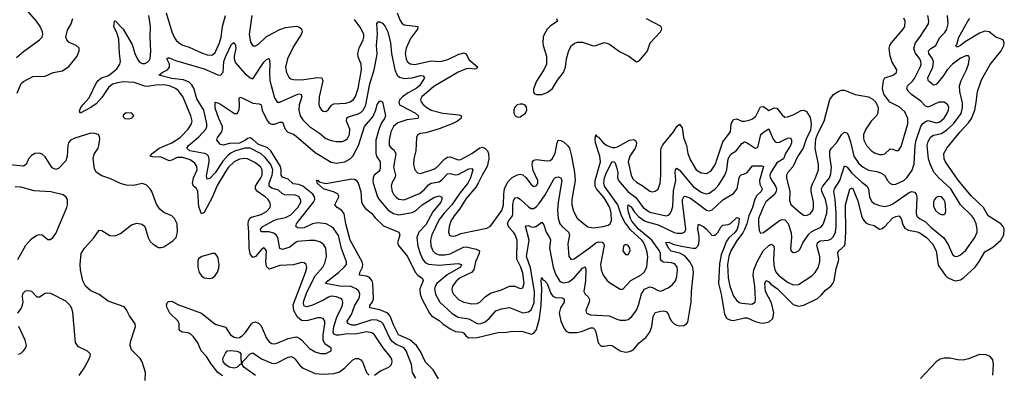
# Model space of a CAD drawing. Header units: inches. Extents: x 1843162 to 1959474, y 907081 to 1016326.
# Tile 479 of 656: x 1904843 to 1912135, y 992178 to 994800. Entities that reach past the tile are written whole.
import ezdxf

# ---------------------------------------------------------------- set-up
doc = ezdxf.new("R2010")
doc.units = ezdxf.units.IN
doc.header["$MEASUREMENT"] = 0
doc.layers.add('B9909', color=7, linetype='Continuous')
doc.layers.add('B9919', color=7, linetype='Continuous')

msp = doc.modelspace()

# ---------------------------------------------------------------- linework, layer by layer
at = {"layer": 'B9909', "color": 5}
for points, elevation in [([(1904818.6, 994521.4), (1904870, 994566), (1904989.6, 994650), (1905007.8, 994670), (1905013.7, 994690), (1905012.3, 994710), (1904995.4, 994750), (1904966.6, 994790), (1904902.2, 994862.2)], 540), ([(1905926.6, 994850), (1905969.7, 994709.7), (1905990, 994665.2), (1906004.6, 994644.6), (1906025.3, 994625.3), (1906050, 994611.8), (1906097.1, 994597.1), (1906190, 994554), (1906230, 994540.1), (1906261.2, 994538.8), (1906270, 994540.2), (1906290, 994556.9), (1906323.2, 994630), (1906334.9, 994670), (1906345.5, 994750), (1906366.4, 994830)], 480), ([(1907639.3, 994850), (1907657.9, 994797.9), (1907673.8, 994773.8), (1907690, 994761.5), (1907790.3, 994750), (1907787.7, 994730), (1907737.9, 994662.1), (1907703.7, 994590), (1907697.3, 994550), (1907704.4, 994510), (1907713.4, 994490), (1907733.8, 994473.8), (1907770, 994468), (1907890, 994496.2), (1907950, 994490.1), (1907970, 994492.4), (1908014.3, 994505.7), (1908090, 994541.7), (1908130, 994554.9), (1908148.7, 994548.7), (1908170, 994504.9), (1908235.8, 994450), (1908222.9, 994437.1), (1908210, 994433.7), (1908170, 994438.4), (1908150, 994436.1), (1908090, 994412.5), (1907910, 994306.3), (1907821.3, 994230), (1907810.2, 994210), (1907816, 994190), (1907833.9, 994170), (1907856.8, 994150), (1907890, 994131.2), (1907976.3, 994110), (1908095.8, 994095.7), (1908114, 994090), (1908110.2, 994070), (1908086, 994050), (1908045.5, 994030), (1907950, 993993.4), (1907850, 993963.4), (1907810, 993959.2), (1907790.2, 993949.8), (1907781.7, 993930), (1907775.3, 993830), (1907762, 993770), (1907758.9, 993730), (1907769.2, 993690), (1907787.7, 993667.7), (1907810, 993662.8), (1907910, 993694), (1907931.6, 993708.4), (1907989.9, 993770.1), (1908010, 993783), (1908030, 993786.8), (1908090, 993763.5), (1908110, 993765.8), (1908190, 993810.1), (1908250, 993851.5), (1908270, 993856.2), (1908290, 993848.7), (1908305.9, 993830), (1908314.8, 993810), (1908316.9, 993770), (1908305.3, 993714.7), (1908267.2, 993650), (1908238.7, 993590), (1908219.6, 993560.4), (1908150, 993477.2), (1908100.2, 993399.8), (1908059.3, 993350), (1908035.8, 993310), (1908022, 993270), (1908018.8, 993230), (1908026.3, 993206.3), (1908039.6, 993199.6), (1908070, 993202.2), (1908110, 993218.3), (1908301.2, 993258.8), (1908330, 993273.4), (1908412.9, 993390), (1908425.4, 993430), (1908427.8, 993510), (1908433.7, 993550), (1908458.1, 993601.9), (1908490, 993633.5), (1908530, 993652.5), (1908550, 993656.5), (1908570, 993652.6), (1908591.9, 993631.9), (1908630, 993580.3), (1908650, 993567.6), (1908670, 993574), (1908678.8, 993590), (1908680.3, 993610), (1908645, 993685), (1908636.8, 993730), (1908641, 993750), (1908650, 993761.8), (1908670, 993766.6), (1908750, 993755.4), (1908770, 993758.8), (1908786.8, 993770), (1908808.2, 993810), (1908822.9, 993890), (1908831.4, 993908.6), (1908850, 993907.7), (1908870, 993897.2), (1908899.7, 993870), (1908913.2, 993850), (1908929.6, 993789.6), (1908951.2, 993670), (1908956.2, 993610), (1908931.9, 993470), (1908931.4, 993430), (1908943, 993383), (1908972.4, 993332.4), (1909030, 993282.4), (1909050, 993267.6), (1909090, 993261.8), (1909164, 993270), (1909200.3, 993279.7), (1909216.3, 993290), (1909225.3, 993314.7), (1909222.2, 993370), (1909212, 993410), (1909170, 993482.6), (1909115.6, 993550), (1909104.9, 993570), (1909105.2, 993610), (1909144.2, 993750), (1909139, 993790), (1909106.7, 993890), (1909104, 993916), (1909110, 993948), (1909117.4, 993937.4), (1909130, 993931.3), (1909167.4, 993887.4), (1909194.6, 993870), (1909230, 993856.1), (1909250, 993855.2), (1909270, 993861), (1909357.6, 993910), (1909390, 993914.4), (1909405.3, 993905.3), (1909411, 993890), (1909407.4, 993870), (1909399.5, 993850), (1909361.5, 993790), (1909348.7, 993750), (1909370.1, 993650), (1909383.4, 993623.4), (1909410, 993599), (1909453.7, 993573.7), (1909510, 993531.5), (1909530, 993526.7), (1909550, 993531.8), (1909570, 993547), (1909586.3, 993590), (1909591.6, 993650), (1909590.5, 993829.5), (1909594.3, 993850), (1909606.4, 993873.6), (1909685.6, 993970), (1909709.4, 994010.6), (1909730, 994027), (1909750, 993999.3), (1909759.8, 993930), (1909782, 993870), (1909790.1, 993810.1), (1909810, 993762), (1909853.4, 993690), (1909890, 993667), (1909930, 993662), (1909960.5, 993679.5), (1909990, 993725.2), (1910000, 993747.3)], 480), ([(1904822.9, 994257.1), (1904853, 994327), (1904870, 994343.2), (1904939.8, 994380.2), (1905030, 994383.5), (1905089.9, 994410.1), (1905158.6, 994421.4), (1905210, 994457), (1905267.1, 994530), (1905282.4, 994570), (1905282.9, 994590), (1905260.9, 994610), (1905210, 994631.5), (1905191.5, 994650), (1905185, 994670), (1905197.6, 994722.4), (1905223.5, 994770), (1905236.3, 994810)], 520), ([(1906345.6, 992165.6), (1906310.3, 992190.3), (1906257, 992257), (1906226.7, 992310), (1906187.3, 992350), (1906161.1, 992410), (1906130, 992455.5), (1906110, 992475.2), (1906090, 992484.9), (1906046, 992490), (1906030, 992498), (1906023.7, 992510), (1906022.6, 992550), (1906017, 992570), (1905955, 992630), (1905933.8, 992670), (1905929.9, 992690), (1905934.2, 992705.8), (1905943.7, 992716.3), (1905970, 992718), (1906013.3, 992693.4), (1906189.2, 992630), (1906289.3, 992549.3), (1906366.9, 992526.9), (1906404.3, 992470), (1906430, 992453.1), (1906451.7, 992448.3), (1906470, 992451), (1906490, 992461.4), (1906514.3, 992485.7), (1906558.4, 992550), (1906570, 992561.1), (1906590, 992565), (1906610, 992556.3), (1906630, 992537.3), (1906670, 992444.9), (1906690, 992417.4), (1906710, 992405.8), (1906730, 992403.2), (1906750, 992406.7), (1906830, 992443.2), (1906890, 992455.4), (1906910, 992448), (1906930, 992432.6), (1906990, 992369.1), (1907030, 992342.6), (1907070, 992332.4), (1907109.7, 992330.3), (1907149.4, 992350), (1907149.4, 992370), (1907103.5, 992403.5), (1907091.2, 992431.2), (1907090.3, 992470), (1907103.2, 992550), (1907102.3, 992570), (1907091, 992590), (1907070, 992595.4), (1907050, 992594.1), (1906965.8, 992574.2), (1906930, 992575.2), (1906899.5, 992599.5), (1906873, 992650), (1906868.7, 992691.3), (1906958.6, 992930), (1906968, 992968), (1906964.4, 992990), (1906950, 993002), (1906930, 993003.7), (1906870, 992987.7), (1906770, 992983.4), (1906690, 992954.8), (1906670, 992975.1), (1906666.2, 993010), (1906670.5, 993090), (1906656.2, 993110), (1906650, 993113.3), (1906630, 993098), (1906590, 993047.9), (1906570, 993041.5), (1906550, 993069.7), (1906541.7, 993110), (1906539.5, 993230), (1906533.8, 993290), (1906536.7, 993310), (1906548.2, 993331.8), (1906560.5, 993339.5), (1906630, 993358.8), (1906670, 993382.6), (1906696.5, 993410), (1906700.7, 993430), (1906694.6, 993450), (1906681.7, 993470), (1906660.6, 993490), (1906603.4, 993530), (1906588.6, 993550), (1906589.1, 993570), (1906629.4, 993630), (1906637.6, 993650), (1906637.4, 993690), (1906628.4, 993708.4), (1906590, 993742.5), (1906530, 993769.9), (1906510, 993772.7), (1906470, 993768), (1906430, 993749.4), (1906390.1, 993710), (1906370, 993679.5), (1906305.5, 993574.5), (1906270.1, 993490), (1906210, 993375.1), (1906190, 993364), (1906170, 993416.2), (1906162.4, 993530), (1906152.4, 993552.4), (1906129.2, 993570), (1906121.3, 993590), (1906128.8, 993630), (1906155.8, 993690), (1906153.7, 993713.7), (1906139.2, 993739.2), (1906104.1, 993764.1), (1906050, 993781), (1906010, 993780.8), (1905970, 993760.4), (1905950, 993756), (1905890, 993784.2), (1905825.1, 993785.1), (1905809.7, 993790), (1905823.2, 993810), (1905876.3, 993850), (1905970, 993890.5), (1906031.3, 993928.7), (1906091.1, 993990), (1906115, 994030), (1906119, 994050), (1906110.5, 994090), (1906050, 994232.3), (1906016.6, 994276.6), (1905997.6, 994290), (1905950.9, 994310), (1905910, 994318.7), (1905850, 994316.6), (1905790, 994304.9), (1905770, 994307.4), (1905690, 994335.1), (1905610, 994339.3), (1905566.5, 994333.5), (1905530, 994322.2), (1905500.9, 994299.1), (1905450, 994223.8), (1905410, 994178.5), (1905370.3, 994150), (1905289.3, 994110), (1905286.6, 994126.6), (1905296.3, 994150), (1905309, 994170), (1905357.4, 994222.6), (1905410, 994331.3), (1905423.7, 994350), (1905448.5, 994370), (1905494.1, 994385.9), (1905519, 994401), (1905562.4, 994437.6), (1905585.4, 994470), (1905589.4, 994490), (1905581.7, 994550), (1905576.9, 994656.9), (1905562.4, 994702.4), (1905539.2, 994750), (1905544, 994790), (1905550, 994792.7), (1905610, 994728.8), (1905676.5, 994616.5), (1905696.2, 994550), (1905712, 994512), (1905727.7, 994487.7), (1905750, 994475.4), (1905770, 994475.8), (1905790, 994485.2), (1905802, 994498), (1905810, 994514), (1905813.7, 994566.3), (1905808.5, 994670), (1905811, 994750), (1905799.3, 994830)], 480), ([(1907470, 992170.2), (1907515.7, 992204.3), (1907577.6, 992230), (1907597.3, 992250), (1907601.5, 992270), (1907597.6, 992290), (1907587, 992310), (1907533.8, 992373.8), (1907470.5, 992470), (1907450, 992484.7), (1907410, 992490.8), (1907330, 992473.9), (1907270, 992476.6), (1907207.7, 992467.7), (1907187.6, 992467.6), (1907170, 992474.6), (1907163.5, 992490), (1907169.9, 992530), (1907192.8, 992607.2), (1907216.6, 992650), (1907232.1, 992690), (1907235, 992710), (1907231.6, 992730), (1907219.3, 992739.3), (1907189.5, 992750), (1907150, 992754.9), (1907130, 992749.3), (1907093.5, 992726.5), (1907010, 992687.9), (1906970, 992677.3), (1906950, 992680.8), (1906946.2, 992686.2), (1906944.5, 992710), (1906948.9, 992728.9), (1906971.8, 992790), (1907030, 992904.8), (1907087.6, 992970), (1907101.2, 992998.8), (1907114.2, 993050), (1907110.5, 993110), (1907095.5, 993135.5), (1907070, 993155), (1907030, 993167.3), (1906988.2, 993168.2), (1906901.1, 993158.9), (1906890, 993155), (1906842.9, 993117.1), (1906790, 993099.5), (1906769.1, 993109.1), (1906753.7, 993190), (1906741.5, 993210), (1906722, 993222), (1906690, 993230.4), (1906631.1, 993231.1), (1906626.4, 993250), (1906644.2, 993270), (1906724.2, 993315.8), (1906750, 993325.6), (1906810, 993336), (1906850, 993356.1), (1906901.6, 993410), (1906923.8, 993450), (1906925.5, 993465.5), (1906910, 993492.9), (1906881.6, 993501.6), (1906805.7, 993505.7), (1906790, 993512.5), (1906759.8, 993539.8), (1906710, 993554.5), (1906689.6, 993569.6), (1906691.2, 993590), (1906713.3, 993650), (1906717.4, 993690), (1906702.8, 993730), (1906661.2, 993781.2), (1906630, 993807), (1906550, 993850.6), (1906510.3, 993850.3), (1906433.1, 993826.9), (1906405.8, 993814.2), (1906383.2, 993796.8), (1906347.3, 993752.7), (1906290, 993666.8), (1906250, 993625.3), (1906230, 993621.3), (1906226.1, 993646.1), (1906245.7, 993750), (1906245.8, 993770), (1906239.9, 993790), (1906224.9, 993804.9), (1906210.9, 993810.9), (1906103.8, 993830), (1906079.8, 993850), (1906092.2, 993870), (1906170, 993934.8), (1906220.5, 993990), (1906227.5, 994010), (1906227.7, 994030), (1906205.3, 994130), (1906154.6, 994214.6), (1906132.6, 994292.6), (1906117.2, 994317.2), (1906097.3, 994337.3), (1906055.3, 994355.3), (1905970, 994365.4), (1905872, 994390), (1905896.9, 994410), (1905936.4, 994430), (1905952.7, 994450), (1905950.8, 994470.8), (1905932.3, 994510), (1905941.7, 994518.3), (1905950, 994518.3), (1905997.5, 994497.5), (1906210, 994436.5), (1906310, 994392.4), (1906330, 994389.5), (1906348.8, 994411.2), (1906353.5, 994490), (1906368.5, 994531.5), (1906410, 994618.3), (1906430, 994630.4), (1906441.6, 994610), (1906442.3, 994590), (1906431.3, 994530), (1906431.8, 994510), (1906441.7, 994481.7), (1906510, 994401.7), (1906550, 994368.9), (1906570, 994362), (1906650, 994485.2), (1906670, 994506.7), (1906690, 994514), (1906696.2, 994476.2), (1906691.7, 994410), (1906695.5, 994350), (1906730, 994221.3), (1906750, 994190.2), (1906770, 994189.4), (1906890, 994244.8), (1906910, 994250.7), (1906926.5, 994246.5), (1906931.8, 994230), (1906912.3, 994170), (1906910.1, 994130.1), (1906920.5, 994090), (1906940.6, 994060.7), (1906989.7, 994009.7), (1907061.7, 993961.7), (1907110, 993922.3), (1907150, 993907), (1907190, 993900.2), (1907230, 993900.2), (1907250, 993906.4), (1907270, 993922), (1907284.5, 993950), (1907288.3, 993990), (1907262.9, 994050), (1907266.4, 994073.6), (1907278.5, 994081.5), (1907350, 994103.1), (1907370, 994113.4), (1907390, 994134.5), (1907405.8, 994170), (1907435.5, 994324.5), (1907468, 994430), (1907488.7, 994530), (1907490.9, 994550), (1907484.2, 994610), (1907492.9, 994692.9), (1907487.3, 994772.7), (1907496.6, 994783.4), (1907510, 994785.3), (1907530, 994773.4), (1907550, 994748.9), (1907568.1, 994710), (1907588.6, 994628.6), (1907596.3, 994550), (1907621.8, 994430), (1907637.8, 994390), (1907654.7, 994374.7), (1907690, 994365.7), (1907750, 994370.6), (1907810, 994387.8), (1907830, 994384.2), (1907841.5, 994370), (1907803.3, 994310), (1907779.4, 994290), (1907720.8, 994259.2), (1907677, 994230), (1907657.7, 994210), (1907649.4, 994190), (1907656.5, 994170), (1907664.7, 994164.7), (1907774.2, 994110), (1907796.3, 994090), (1907790.4, 994070), (1907710, 994058.9), (1907643.9, 994036.1), (1907610.1, 994010), (1907590.1, 993970), (1907578.4, 993910), (1907579.7, 993870), (1907593, 993853), (1907616, 993836), (1907628.3, 993808.2), (1907612, 993710), (1907626, 993650), (1907624.1, 993635.9), (1907597.6, 993590), (1907593.6, 993570), (1907600.8, 993530), (1907610.6, 993510.6), (1907630, 993487.3), (1907650, 993472.1), (1907690, 993467.3), (1907804.3, 993515.7), (1907837.7, 993542.3), (1907870, 993578), (1907889.9, 993590.1), (1907950, 993600.7), (1907970, 993615), (1908010, 993659), (1908030, 993663.7), (1908070, 993653.6), (1908090, 993655.8), (1908170, 993696.1), (1908190, 993700.8), (1908199.2, 993690), (1908181, 993630), (1908161, 993590), (1908102, 993518), (1908042, 993430), (1907986.5, 993370), (1907950, 993321.7), (1907894.6, 993210), (1907884.5, 993170), (1907887.7, 993127.7), (1907901.5, 993090), (1907922.4, 993070), (1907950, 993061.3), (1907990, 993060.5), (1908030, 993068.5), (1908130, 993117.9), (1908150, 993119.8), (1908224.1, 993104.1), (1908247.4, 993090), (1908244.2, 993070), (1908219.4, 993010), (1908206.9, 992950), (1908188.4, 992930), (1908105.1, 992890), (1908074.4, 992865.6), (1908047.4, 992830), (1908042.3, 992810), (1908045.1, 992790), (1908055.8, 992770), (1908092, 992732), (1908131.6, 992711.6), (1908190, 992698.6), (1908230, 992701.3), (1908250, 992710.2), (1908290, 992750.2), (1908330, 992778.2), (1908410, 992803), (1908470, 992829.5), (1908508.4, 992828.4), (1908550, 992812.6), (1908570, 992817), (1908578.9, 992850), (1908570, 992925.6), (1908554, 992970), (1908524.4, 993030), (1908525.8, 993170), (1908513, 993210), (1908499.5, 993230), (1908464.7, 993264.7), (1908455.9, 993290), (1908462.6, 993310), (1908491.4, 993348.6), (1908495.7, 993364.3), (1908494.5, 993430), (1908499, 993461), (1908510, 993483.9), (1908530, 993485), (1908550, 993471.8), (1908610, 993415.1), (1908630, 993402.6), (1908650, 993403.5), (1908670, 993417.6), (1908690, 993440.7), (1908734.6, 993505.4), (1908798.5, 993621.5), (1908810, 993632.6), (1908830, 993639), (1908850, 993630.3), (1908856.8, 993610), (1908830.1, 993450), (1908826.5, 993390), (1908831.2, 993331.2), (1908842, 993290), (1908858.9, 993270), (1908907.8, 993230), (1908915, 993210), (1908902.3, 993142.3), (1908910, 993047.7), (1908927.6, 993027.6), (1908950, 993031.3), (1909070, 993116.8), (1909110, 993150.6), (1909130, 993157.9), (1909155.3, 993155.3), (1909166.4, 993146.4), (1909170.7, 993130), (1909144.6, 992990), (1909149.5, 992949.5), (1909164.7, 992910), (1909190, 992872.7), (1909210, 992856.9), (1909290, 992807), (1909310, 992808.4), (1909367.5, 992872.5), (1909445.7, 992914.3), (1909470, 992936.5), (1909487.7, 992972.3), (1909493.6, 993050), (1909487, 993090), (1909464.7, 993150), (1909450.7, 993170), (1909365.4, 993245.4), (1909323.6, 993303.6), (1909298.4, 993350), (1909272.4, 993430), (1909174.6, 993570), (1909168.6, 993590), (1909174.1, 993630), (1909190, 993674.5), (1909230, 993750.2), (1909250, 993745.7), (1909263.3, 993710), (1909271.3, 993670), (1909271.1, 993630), (1909277.9, 993610), (1909347.5, 993530), (1909405.6, 993485.6), (1909460.1, 993410), (1909510, 993377.1), (1909631.2, 993348.8), (1909646.1, 993353.9), (1909656.3, 993363.7), (1909670, 993386.4), (1909680.7, 993419.3), (1909685.2, 993534.8), (1909701, 993610), (1909696.1, 993670), (1909700.5, 993690), (1909710, 993701.3), (1909730, 993687.4), (1909830, 993566.1), (1909890, 993525), (1909910, 993516.3), (1909930, 993513), (1909950, 993516.8), (1909990, 993545.7), (1910000, 993556.8)], 460), ([(1906560.8, 994830), (1906541.9, 994690), (1906552.8, 994632.8), (1906570, 994606), (1906590, 994607.2), (1906610, 994620.2), (1906670, 994675.4), (1906770, 994728), (1906810, 994742), (1906890, 994753.2), (1906910, 994748), (1906930, 994732.7), (1906934.5, 994710), (1906928.2, 994690), (1906870, 994603), (1906825.6, 994510), (1906811.9, 994450), (1906819, 994410), (1906834.9, 994374.9), (1906850, 994362.8), (1906870, 994356.8), (1906930, 994355), (1907050, 994373.4), (1907079.5, 994370), (1907086.7, 994346.7), (1907060.5, 994230), (1907058.8, 994170), (1907064.9, 994150), (1907075.5, 994135.5), (1907090, 994123.6), (1907110, 994120.3), (1907130, 994135.3), (1907152.6, 994167.4), (1907170, 994178.8), (1907257, 994183), (1907290, 994192.9), (1907314.6, 994210), (1907330, 994231.7), (1907348.9, 994290), (1907373.4, 994430), (1907370.4, 994470), (1907350, 994525.6), (1907347.7, 994550), (1907357.4, 994590), (1907387.1, 994650), (1907392.4, 994670), (1907391.6, 994690), (1907370, 994736.8), (1907322.4, 994802.4)], 480), ([(1908818.8, 994810), (1908826, 994790), (1908770, 994752.7), (1908748.9, 994731.1), (1908727, 994690), (1908720.3, 994670), (1908716.5, 994630), (1908718.7, 994610), (1908743.6, 994530), (1908743.6, 994470), (1908725.5, 994430), (1908670, 994344.5), (1908648.9, 994288.9), (1908647.3, 994267.3), (1908653.2, 994253.2), (1908670, 994246), (1908710, 994247.6), (1908750, 994262.8), (1908788, 994290), (1908826.5, 994353.5), (1908869.9, 994410.1), (1908885.5, 994450), (1908893.2, 994510), (1908908.5, 994571.5), (1908929.7, 994610), (1908950, 994625.2), (1908970, 994633.8), (1909010, 994634.9), (1909090, 994607.7), (1909110, 994610.3), (1909170, 994631.4), (1909190, 994627.2), (1909210, 994618.2), (1909284.6, 994564.6), (1909353, 994530), (1909410, 994487.3), (1909430, 994496.3), (1909477.4, 994550), (1909491.1, 994570), (1909510.9, 994629.1), (1909589.4, 994710), (1909598.4, 994730), (1909592.3, 994750), (1909485.8, 994805.8)], 520), ([(1907776.1, 992150), (1907750.5, 992190.5), (1907743.4, 992250), (1907703.6, 992350), (1907690.5, 992370), (1907678.7, 992378.7), (1907630, 992397.5), (1907600.3, 992420.3), (1907580.3, 992450), (1907535, 992550), (1907522.9, 992562.9), (1907490, 992577.8), (1907450, 992580.1), (1907330, 992540.1), (1907301.6, 992541.6), (1907273.7, 992553.7), (1907267.1, 992570), (1907299.1, 992620.9), (1907325.1, 992690), (1907351.9, 992730), (1907359.9, 992750), (1907362.5, 992770), (1907353.4, 992793.4), (1907335.5, 992810), (1907291.2, 992830), (1907226.5, 992826.5), (1907108.5, 992850), (1907123.5, 992870), (1907204.5, 992930), (1907246.2, 992970), (1907261.8, 992990), (1907264.1, 993010), (1907227, 993107), (1907202.9, 993202.9), (1907170, 993252.7), (1907150, 993271.7), (1907111.4, 993291.4), (1907050, 993298.7), (1907010, 993289.9), (1906950, 993261.8), (1906930, 993257.2), (1906901.9, 993261.9), (1906888.2, 993270), (1906893.8, 993290), (1906907.9, 993310), (1907019.4, 993450), (1907027.8, 993470), (1907025.9, 993490), (1907012.7, 993510), (1906939.6, 993570), (1906910, 993580.3), (1906866.7, 993586.7), (1906830, 993620.6), (1906790, 993635.4), (1906779.9, 993650), (1906780.1, 993690), (1906774, 993714), (1906702.8, 993830), (1906674.2, 993854.2), (1906610, 993878.2), (1906570, 993914.5), (1906550, 993926.7), (1906530, 993922.3), (1906515.3, 993910), (1906470, 993887), (1906396, 993884), (1906350, 993872.8), (1906330, 993877.2), (1906303.1, 993910), (1906308.7, 993930), (1906339.2, 993970), (1906344.7, 993990), (1906343.8, 994010), (1906316.3, 994070), (1906290, 994146.6), (1906289.8, 994190.2), (1906310, 994186), (1906330, 994175.1), (1906434.5, 994105.5), (1906452.9, 994107.1), (1906467.3, 994132.7), (1906470.9, 994170.9), (1906467.3, 994212.7), (1906474, 994226), (1906490, 994223.1), (1906570, 994182), (1906616.8, 994176.8), (1906630, 994170.4), (1906638, 994130), (1906674.7, 994054.7), (1906690, 994033.9), (1906710, 994027), (1906730, 994027.3), (1906770, 994043.2), (1906790, 994042), (1906809.1, 993990), (1906827.6, 993967.6), (1906870, 993952.5), (1906890, 993939.7), (1907030, 993816.8), (1907150, 993747.3), (1907190, 993738.9), (1907250, 993750.1), (1907290, 993771.5), (1907310, 993791), (1907352.4, 993870), (1907396.3, 994010), (1907457.4, 994082.6), (1907480.4, 994130), (1907490, 994173), (1907496.3, 994183.7), (1907510, 994199.5), (1907530, 994191.7), (1907551, 994090), (1907545.3, 994070), (1907523.1, 994036.9), (1907504.4, 993995.6), (1907479.9, 993910), (1907479.3, 993810), (1907487, 993787), (1907513.4, 993750), (1907512.1, 993707.9), (1907509.6, 993690.4), (1907501.8, 993678.2), (1907468.8, 993650), (1907459.8, 993630), (1907457.8, 993610), (1907460.1, 993590), (1907493.3, 993490), (1907504.4, 993470), (1907571.6, 993391.6), (1907610, 993366.3), (1907650, 993357.6), (1907750, 993373.2), (1907774.3, 993385.7), (1907824.3, 993430), (1907910, 993485.5), (1907950, 993496.4), (1907968.3, 993488.3), (1907970.1, 993470), (1907961.2, 993450), (1907901.9, 993378.1), (1907850, 993283.4), (1907797.7, 993230), (1907783.8, 993190), (1907790, 993124.9), (1907807.3, 993070), (1907827.6, 993027.6), (1907845.5, 993005.5), (1907870, 992991.1), (1907945.9, 992985.9), (1908090, 992996.8), (1908115.5, 992990), (1908106, 992970), (1908007.5, 992912.5), (1907931.3, 992850), (1907919.5, 992830), (1907915.1, 992810), (1907921, 992770), (1907953, 992710), (1908046.5, 992626.5), (1908090, 992601), (1908170, 992586.7), (1908230, 992552.4), (1908250, 992550.8), (1908290, 992566.3), (1908319.4, 992590), (1908370, 992647.5), (1908410, 992662.7), (1908470, 992670.9), (1908570, 992633.1), (1908610, 992638.9), (1908630, 992655), (1908652.8, 992707.2), (1908654.6, 992790), (1908624.9, 992964.9), (1908595.9, 993050), (1908616.3, 993170), (1908588, 993272), (1908590, 993276.3), (1908610, 993277.2), (1908629.4, 993269.4), (1908653.1, 993266.9), (1908670, 993272.7), (1908710, 993302), (1908724, 993284), (1908742.6, 993230), (1908767, 993190), (1908772.5, 993172.5), (1908767.4, 993110), (1908793.4, 992970), (1908810, 992918.6), (1908840.2, 992870), (1908850, 992860.9), (1908870, 992854.6), (1908910, 992862.3), (1908950, 992891.4), (1909010, 992962.9), (1909031.4, 992971.4), (1909036.2, 992950), (1909033.3, 992870), (1909021.7, 992790), (1909030.1, 992770.1), (1909051.5, 992750), (1909063.2, 992730), (1909060.2, 992710), (1909036.1, 992650), (1909041.3, 992630), (1909070, 992618), (1909209.4, 992609.4), (1909264.3, 992584.3), (1909290, 992578.2), (1909330, 992577.2), (1909350, 992583.6), (1909375.9, 992604.1), (1909410, 992651.8), (1909424.9, 992690), (1909447.1, 992772.9), (1909470, 992807.3), (1909510, 992823.5), (1909530, 992820.2), (1909570, 992796.9), (1909590, 992792.7), (1909650, 992819.7), (1909678.4, 992841.6), (1909699.3, 992870), (1909710, 992901), (1909715.1, 992950), (1909712.8, 992970), (1909693.4, 992993.4), (1909670, 993001.9), (1909610, 993007.7), (1909596.2, 993016.2), (1909587.8, 993030), (1909587.2, 993070), (1909581, 993090), (1909523.2, 993170), (1909425.8, 993250), (1909376.1, 993310), (1909365.7, 993330), (1909350, 993386), (1909345.8, 993414.2), (1909348.6, 993431.4), (1909370, 993416.5), (1909396.7, 993376.7), (1909425.7, 993345.7), (1909470, 993313.5), (1909490, 993304.2), (1909570, 993283.6), (1909690, 993226.7), (1909710, 993221.3), (1909750, 993221.4), (1909769.1, 993230.9), (1909776.5, 993250), (1909751, 993450), (1909751.4, 993470), (1909761.4, 993490), (1909770, 993495), (1909810, 993480.9), (1909930, 993392.1), (1909950, 993386.4), (1909970, 993393), (1910000, 993421.4)], 440), ([(1905771.1, 992131.1), (1905774.5, 992190), (1905749.8, 992270), (1905734.2, 992294.2), (1905670, 992359.7), (1905660.3, 992390), (1905663.3, 992416.7), (1905700.8, 992530), (1905698.7, 992550), (1905655.8, 992610), (1905634.6, 992654.6), (1905615.7, 992675.7), (1905498.3, 992718.3), (1905430, 992767.8), (1905370, 992794.2), (1905329.3, 992829.3), (1905310.6, 992870), (1905292.3, 992950), (1905289.8, 992990), (1905298.5, 993070), (1905321.7, 993110), (1905392, 993188), (1905430, 993244.4), (1905450, 993241.1), (1905510, 993203.6), (1905550, 993200.7), (1905590, 993219), (1905670, 993283.1), (1905710, 993294.9), (1905748.9, 993288.9), (1905770, 993270.8), (1905793.7, 993190), (1905810, 993160.5), (1905830, 993139.3), (1905870, 993116.4), (1905890, 993114.9), (1905910, 993120.4), (1905976.3, 993163.7), (1906002, 993190), (1906010.9, 993229.1), (1906007.6, 993290), (1905990, 993329.6), (1905970, 993349.7), (1905910, 993374.5), (1905879.4, 993399.4), (1905856.8, 993436.8), (1905820.5, 993530), (1905807.8, 993550), (1905778, 993578), (1905750, 993588.2), (1905686.3, 993573.7), (1905630, 993575.4), (1905588.7, 993588.7), (1905510, 993625.8), (1905450, 993646.1), (1905410.5, 993670.5), (1905396.3, 993696.3), (1905386.2, 993773.8), (1905394.5, 993805.5), (1905422.6, 993850), (1905429.7, 993870), (1905435.4, 993915.4), (1905433.9, 993933.9), (1905426.6, 993950), (1905399.6, 993959.6), (1905370, 993960.7), (1905250, 993924.9), (1905218, 993910), (1905204, 993890), (1905199.4, 993870), (1905195.3, 993790), (1905183.1, 993756.9), (1905130, 993698.9), (1905110, 993691.5), (1905084, 993704), (1905030, 993786.8), (1905010, 993805.7), (1904990, 993813.9), (1904954.9, 993810), (1904930, 993795.4), (1904908.6, 993771.4), (1904890.1, 993729.9), (1904870, 993717.4), (1904770, 993727.5)], 520), ([(1907943.2, 992143.2), (1907904.1, 992210), (1907848.6, 992268.6), (1907810, 992345.7), (1907781.7, 992390), (1907733, 992433), (1907649, 992470), (1907610, 992543.9), (1907586.9, 992606.9), (1907570, 992629.5), (1907510, 992655.2), (1907435.4, 992670), (1907435.3, 992690), (1907452, 992708), (1907463.5, 992736.5), (1907457.4, 992850), (1907452.7, 992870), (1907430, 992895.7), (1907410, 992903.6), (1907358.4, 992910), (1907361.1, 992930), (1907381.5, 992970), (1907383.7, 992990), (1907378.9, 993010), (1907290.5, 993170), (1907258.9, 993290), (1907245.4, 993365.4), (1907229.2, 993389.2), (1907192.7, 993410), (1907177, 993430), (1907205.2, 993490), (1907202, 993510), (1907166.2, 993526.2), (1907092.3, 993550), (1907045.1, 993590), (1907044.7, 993604.7), (1907038, 993610), (1907050, 993613.4), (1907061.6, 993601.6), (1907110, 993588), (1907302, 993622), (1907321, 993621), (1907334, 993614), (1907350, 993591.3), (1907367.9, 993530), (1907373.6, 993453.6), (1907385.8, 993425.8), (1907404.4, 993404.4), (1907447.7, 993370), (1907474.9, 993334.9), (1907536.3, 993276.3), (1907650.5, 993230), (1907658, 993210), (1907641.3, 993150), (1907647, 993130), (1907714.2, 993050), (1907772.3, 992932.3), (1907790, 992911.1), (1907825.1, 992885.1), (1907830.2, 992870), (1907806.3, 992810), (1907809, 992770), (1907823.6, 992730), (1907876.4, 992630), (1907892.8, 992610), (1907950, 992575.7), (1907977.4, 992550), (1908030, 992513.1), (1908070, 992495.3), (1908118.3, 992490), (1908130, 992483.2), (1908150, 992460.6), (1908170, 992448.5), (1908230, 992448.9), (1908387, 992487), (1908449.8, 992490.2), (1908490, 992497.8), (1908570, 992493.5), (1908630, 992473.8), (1908650, 992482), (1908670.7, 992510), (1908693.2, 992590), (1908705.5, 992690), (1908708.3, 992810), (1908705, 992875), (1908710, 992893.4), (1908717.7, 992877.7), (1908730, 992871.4), (1908750, 992849), (1908775.4, 992775.4), (1908790, 992755.5), (1908810, 992746), (1908863.2, 992743.2), (1908874.3, 992734.3), (1908874.5, 992710), (1908848.8, 992670), (1908837.9, 992630), (1908850.8, 992570), (1908875.4, 992515.4), (1908890, 992496.5), (1908910, 992485.7), (1908967.7, 992487.7), (1909010, 992497), (1909070, 992521.2), (1909090, 992520.7), (1909101.1, 992510), (1909109.1, 992490), (1909126.1, 992410), (1909150, 992385.1), (1909170, 992384.6), (1909213.6, 992393.6), (1909230.1, 992390.1), (1909290, 992350.2), (1909330, 992342.3), (1909350, 992343.6), (1909370, 992351.3), (1909390, 992364.2), (1909430.5, 992409.5), (1909480.9, 992450), (1909510, 992489.1), (1909525, 992530), (1909534.4, 992605.6), (1909550, 992633.8), (1909590, 992644.4), (1909610, 992646), (1909630, 992641.5), (1909644.5, 992624.5), (1909656.4, 992590), (1909668.8, 992570), (1909690, 992550.2), (1909710, 992540.5), (1909730, 992535.9), (1909761.3, 992538.7), (1909781.5, 992550), (1909790, 992564.4), (1909814.6, 992710), (1909817, 992790), (1909833.8, 992930), (1909826.8, 992970), (1909805, 993010), (1909771.8, 993051.8), (1909732.7, 993072.7), (1909668, 993088), (1909648.4, 993110), (1909627.8, 993152.2), (1909650, 993155.9), (1909681.1, 993141.2), (1909745, 993125), (1909828.8, 993111.2), (1909850, 993111.5), (1909868.6, 993131.4), (1909875, 993165), (1909875.1, 993195.1), (1909864.8, 993255.2), (1909870, 993287.3), (1909910, 993267.9), (1909930, 993251.6), (1909970, 993204.2), (1909990, 993205.7), (1910000, 993214.6)], 420), ([(1904830, 993027), (1904888, 993132), (1904930, 993180.3), (1904970, 993206.7), (1904990, 993210.4), (1905010, 993208), (1905050, 993174.8), (1905070, 993174.8), (1905090, 993190.8), (1905110, 993218.8), (1905191.3, 993410), (1905196.9, 993430), (1905196.2, 993470), (1905183.7, 993490), (1905163.8, 993503.8), (1905073.8, 993526.2), (1904950, 993534.7), (1904850, 993561), (1904810, 993563.5)], 540), ([(1904828.7, 992630), (1904854.5, 992665.5), (1904863.7, 992690), (1904867.4, 992710), (1904862.9, 992750), (1904865.2, 992774.8), (1904885.9, 992794.1), (1904910, 992798.6), (1904930, 992791.6), (1904970, 992750.3), (1904990, 992750.3), (1905030, 992777.1), (1905050, 992781.3), (1905070, 992778.7), (1905181.2, 992721.2), (1905214.4, 992690), (1905226.7, 992666.7), (1905233.5, 992633.5), (1905253.1, 992413.1), (1905270, 992386.5), (1905342, 992350), (1905363.8, 992330), (1905363.1, 992310), (1905354.4, 992290), (1905322.6, 992230), (1905281.7, 992170)], 520), ([(1904830, 992326.7), (1904850, 992332.7), (1904871.3, 992350), (1904885.4, 992370), (1904892.7, 992390), (1904884.1, 992430), (1904835.8, 992530)], 520), ([(1906590, 992168.1), (1906502.2, 992230), (1906490.8, 992250), (1906492.6, 992270), (1906550, 992328.6), (1906570, 992335.5), (1906632.5, 992292.5), (1906710, 992261.1), (1906730, 992258.2), (1906750, 992261.5), (1906830, 992304.4), (1906850, 992308.6), (1906870, 992301.6), (1906883.6, 992290), (1906919.7, 992239.7), (1906942.2, 992222.2), (1907030, 992183.5), (1907090, 992177.6), (1907170, 992183.5), (1907210, 992196.3), (1907250, 992226.4), (1907310, 992285), (1907330, 992295.5), (1907350, 992295), (1907370, 992284.2), (1907380.5, 992270), (1907411.5, 992191.5), (1907430, 992171.6)], 460)]:
    msp.add_lwpolyline(points, dxfattribs=dict(at, elevation=elevation))
for points, elevation in [([(1908550, 994176.2), (1908526.8, 994170), (1908510, 994153.2), (1908502.4, 994130), (1908501.6, 994110), (1908510.8, 994090), (1908530, 994079.3), (1908550, 994082.4), (1908589.4, 994110), (1908598.4, 994130), (1908595.9, 994155.9), (1908586.8, 994166.8), (1908570, 994175.1)], 520), ([(1905630, 994111.5), (1905610, 994093.2), (1905610, 994082), (1905622, 994070), (1905650, 994068), (1905670, 994071), (1905689, 994090), (1905674, 994110)], 520), ([(1909330, 993137.6), (1909314.9, 993125.1), (1909310.5, 993090), (1909330, 993064.4), (1909350, 993064.4), (1909363.6, 993090), (1909361.3, 993110), (1909350, 993131.2)], 480), ([(1906290, 993071.3), (1906270, 993071), (1906191.7, 993048.3), (1906167.4, 993032.6), (1906162.9, 993017.1), (1906162, 992970), (1906171.8, 992930), (1906190, 992905.7), (1906210, 992892), (1906250, 992885.7), (1906270, 992890.4), (1906290, 992908.2), (1906307, 992933), (1906317.3, 992962.7), (1906319.8, 992990), (1906313.4, 993033.4), (1906308.5, 993048.5)], 520), ([(1906430, 992223.4), (1906394.7, 992230), (1906365.7, 992250), (1906349.8, 992270), (1906346.6, 992293.4), (1906365.6, 992334.4), (1906378, 992350), (1906405.7, 992354.3), (1906450, 992349.1), (1906470, 992341.5), (1906481, 992330), (1906480.2, 992290), (1906486, 992254), (1906470, 992248.4), (1906450, 992227.5)], 460)]:
    msp.add_lwpolyline(points, close=True, dxfattribs=dict(at, elevation=elevation))
at = {"layer": 'B9919', "color": 5}
for points, elevation in [([(1910000, 993421.4), (1910050, 993468.6), (1910130, 993513.8), (1910155.9, 993550), (1910169.9, 993630), (1910177, 993643), (1910186.7, 993653.2), (1910210, 993659.3), (1910230, 993671.2), (1910270, 993719.7), (1910338.8, 993718.8), (1910350, 993713.4), (1910320.6, 993610), (1910324.1, 993584.1), (1910341.5, 993550), (1910333.9, 993530), (1910301, 993499), (1910286.1, 993473.9), (1910269.7, 993410), (1910243.1, 993350), (1910228.3, 993290), (1910211.4, 993248.6), (1910197.1, 993222.9), (1910155.9, 993170), (1910110, 993091.9), (1910093.3, 993050), (1910083.6, 992990), (1910089.2, 992890), (1910101.4, 992830), (1910130, 992755.6), (1910150, 992726.9), (1910170, 992709.2), (1910190, 992702.7), (1910263.9, 992696.1), (1910289.8, 992710.2), (1910292.9, 992730), (1910287.2, 992830), (1910274.9, 992910), (1910279.2, 992950), (1910305.9, 993014.1), (1910349.4, 993090), (1910390, 993131), (1910410, 993140.9), (1910426.4, 993130), (1910430, 993112), (1910425.3, 993030), (1910427.7, 992987.7), (1910436.1, 992950), (1910447.5, 992927.5), (1910463.2, 992910), (1910530, 992859.8), (1910570, 992839.3), (1910610, 992842), (1910710, 992906), (1910733.6, 992930), (1910758.3, 992970), (1910768.7, 993011.3), (1910768.2, 993050), (1910745, 993130), (1910750.4, 993149.6), (1910770, 993163.6), (1910830, 993169.7), (1910850, 993177.8), (1910870, 993197.1), (1910884.3, 993230), (1910888.7, 993270), (1910888.3, 993370), (1910881.2, 993470), (1910871.6, 993530), (1910876.4, 993550), (1910916.2, 993610), (1910950, 993719.5), (1910970, 993709.2), (1911005.8, 993665.8), (1911078.3, 993598.3), (1911117.7, 993570), (1911127.9, 993547.9), (1911135.8, 993490), (1911150, 993459), (1911170, 993441.6), (1911210, 993426), (1911250, 993419.4), (1911290, 993429), (1911310, 993438.5), (1911430, 993522.7), (1911450, 993529.5), (1911470, 993525.2), (1911481.3, 993510), (1911485.8, 993490), (1911482.5, 993370), (1911487.7, 993347.7), (1911507.7, 993330), (1911550, 993305), (1911590, 993266), (1911687.1, 993187.1), (1911718.6, 993138.6), (1911750, 993064.4), (1911770, 993048.8), (1911790, 993050.4), (1911810, 993060.3), (1911850, 993095.6), (1911916.2, 993190), (1911933.1, 993230), (1911934, 993250), (1911925, 993290), (1911908.1, 993330), (1911894, 993350), (1911809.9, 993430), (1911739, 993550), (1911649.8, 993630), (1911613.2, 993673.2), (1911587.1, 993727.1), (1911572.4, 993770), (1911563.7, 993870), (1911570, 993899), (1911590, 993933.1), (1911610, 993945.9), (1911670, 993958.7), (1911710, 993984.9), (1911757.8, 994030), (1911814, 994106), (1911825.3, 994150), (1911826.1, 994186.1), (1911806.1, 994270), (1911803.2, 994310), (1911815, 994350), (1911855.7, 994430), (1911869.8, 994470), (1911877.7, 994517.7), (1911870, 994533.6), (1911850, 994532.9), (1911810, 994514.4), (1911750, 994470.9), (1911711.3, 994430), (1911679.8, 994380.2), (1911630, 994322), (1911610, 994316.2), (1911579.8, 994339.8), (1911571.4, 994351.4), (1911567.4, 994370), (1911604.4, 994450), (1911610.7, 994490), (1911604, 994510), (1911575.5, 994550), (1911573.2, 994570), (1911590, 994586.3), (1911628.2, 994610), (1911654, 994666), (1911693.8, 994706.2), (1911709.9, 994730), (1911718.5, 994770), (1911712.8, 994830)], 440), ([(1910000, 993556.8), (1910020.4, 993579.6), (1910065.6, 993650), (1910079, 993690), (1910090, 993772), (1910110, 993806.8), (1910148.6, 993831.4), (1910190, 993883.6), (1910210, 993896), (1910230, 993890.2), (1910290, 993850.2), (1910310, 993855.2), (1910331.9, 993950), (1910350, 993968.7), (1910390, 993993.7), (1910420.6, 993920.6), (1910437.9, 993897.9), (1910450, 993891.3), (1910470, 993894.2), (1910530, 993923.8), (1910550, 993927.2), (1910559.3, 993910), (1910558.1, 993890), (1910551, 993870), (1910514.1, 993810), (1910498.2, 993770), (1910450, 993742.2), (1910405, 993670), (1910399.2, 993650), (1910399.8, 993630), (1910439.4, 993570), (1910447, 993550), (1910446, 993530), (1910432.1, 993507.9), (1910367.6, 993452.4), (1910350, 993418.2), (1910315, 993330), (1910313.1, 993293.1), (1910320.2, 993240.2), (1910330, 993222.4), (1910350, 993227.3), (1910470, 993316), (1910490, 993322.4), (1910510, 993319), (1910532.8, 993292.8), (1910556.7, 993223.3), (1910559, 993190), (1910550, 993104.7), (1910556.3, 993090), (1910570, 993079.3), (1910590, 993082), (1910610, 993090.4), (1910619.3, 993100.7), (1910641.5, 993150), (1910686.5, 993213.5), (1910710, 993234.3), (1910774.7, 993265.3), (1910790, 993282.2), (1910799.1, 993300.9), (1910820.3, 993370), (1910821.5, 993410), (1910810.3, 993470), (1910783.8, 993530), (1910781.9, 993550), (1910790.4, 993570), (1910839, 993630), (1910850, 993660.4), (1910855.5, 993710), (1910841.3, 993790), (1910843.2, 993830), (1910853.6, 993850), (1910892.9, 993890), (1910930, 993947.9), (1910950, 993968.9), (1910970, 993963.7), (1910981.3, 993941.3), (1910996.3, 993896.3), (1911020.1, 993790), (1911056.2, 993736.2), (1911090, 993708.8), (1911130, 993686.8), (1911190, 993677.6), (1911225.7, 993665.7), (1911247.9, 993650), (1911270.3, 993610), (1911288.6, 993588.6), (1911310, 993580.2), (1911330, 993582.6), (1911390, 993610.2), (1911412.4, 993630), (1911453.2, 993686.8), (1911465.9, 993734.1), (1911474.8, 993870), (1911481.7, 993910), (1911517.4, 994010), (1911528.7, 994030), (1911550, 994048.2), (1911570, 994054.2), (1911630, 994037.6), (1911656, 994044), (1911690, 994071), (1911710, 994103.2), (1911720.2, 994130), (1911722.6, 994150), (1911716.5, 994170), (1911690, 994190.8), (1911650, 994189), (1911570, 994154.3), (1911550, 994161.1), (1911517.2, 994197.2), (1911447.4, 994247.4), (1911424.1, 994270), (1911412, 994290), (1911418.4, 994310), (1911455.7, 994344.3), (1911470, 994365), (1911513.2, 994453.2), (1911518, 994470), (1911516.1, 994490), (1911507.8, 994510), (1911474.3, 994554.3), (1911464.9, 994590), (1911478, 994630), (1911509.1, 994670), (1911573.7, 994770), (1911576, 994790), (1911567.5, 994830)], 460), ([(1910000, 993747.3), (1910004, 993756), (1910050, 993896.5), (1910106.9, 993970), (1910112.9, 994030), (1910130, 994062.2), (1910150, 994065.8), (1910190, 994050.1), (1910210, 994048.9), (1910244.2, 994055.8), (1910270, 994066.7), (1910294.2, 994085.8), (1910330, 994155.9), (1910350, 994158), (1910390, 994127.5), (1910430, 994149.2), (1910450, 994146.5), (1910490, 994095.8), (1910510, 994078.3), (1910530, 994081.3), (1910570, 994097.6), (1910630, 994128.9), (1910650.8, 994130), (1910670, 994121.3), (1910696.6, 994076.6), (1910705, 994030), (1910700.2, 993979.8), (1910670, 993924.5), (1910644.1, 993850), (1910605.6, 993790), (1910568.8, 993711.2), (1910532, 993670), (1910522.7, 993650), (1910521.3, 993630), (1910546.3, 993530), (1910543.8, 993463.8), (1910553, 993433), (1910630, 993366.7), (1910650, 993354.9), (1910670, 993351.3), (1910696.6, 993363.4), (1910715.8, 993390), (1910720.5, 993410), (1910720.5, 993450), (1910705, 993530), (1910704.2, 993555.8), (1910712.9, 993587.1), (1910735.7, 993630), (1910759.1, 993690), (1910758.2, 993730), (1910733.7, 993850), (1910739.8, 993920.2), (1910755.9, 993964.1), (1910800.3, 994050), (1910842.2, 994210), (1910870, 994247.4), (1910907.9, 994272.1), (1910930, 994278.5), (1910950, 994278), (1911030, 994247), (1911130, 994228.5), (1911163.8, 994210), (1911182, 994190), (1911199.6, 994150), (1911196.9, 994110), (1911187.2, 994090), (1911149.4, 994050.6), (1911108.4, 993991.6), (1911092.8, 993950), (1911091.9, 993930), (1911094.7, 993910), (1911113.4, 993870), (1911150, 993830.2), (1911174.4, 993814.4), (1911210, 993803.8), (1911230, 993803.2), (1911250, 993809.2), (1911290, 993844.4), (1911310, 993843.2), (1911330, 993832.9), (1911350, 993832.3), (1911370, 993861.3), (1911419.9, 994030), (1911421, 994070), (1911398.3, 994118.3), (1911355.8, 994155.8), (1911287.6, 994190), (1911241.3, 994250), (1911231.8, 994290), (1911239.3, 994350), (1911249.2, 994370), (1911312.7, 994390), (1911337, 994410), (1911338.4, 994430), (1911305.1, 994485.1), (1911289.8, 994529.8), (1911281.7, 994590), (1911287.3, 994610), (1911299.8, 994630), (1911386.6, 994730), (1911397.4, 994750), (1911400.3, 994790), (1911390, 994811.1)], 480), ([(1910000, 993214.6), (1910013.4, 993226.6), (1910034.9, 993265.1), (1910050, 993281.2), (1910090, 993284.7), (1910107.2, 993292.8), (1910150, 993335.2), (1910156.2, 993336.2), (1910170.1, 993330.1), (1910165.6, 993285.6), (1910155.4, 993250), (1910142, 993230), (1910093.4, 993186.6), (1910077.2, 993162.8), (1910038.2, 993061.8), (1910025.9, 992994.1), (1910018.1, 992850), (1910038.2, 992770), (1910062.4, 992622.4), (1910080.6, 992590), (1910110, 992576.8), (1910130, 992576.1), (1910210, 992594.7), (1910230, 992594.1), (1910290, 992568.5), (1910330, 992557.2), (1910350, 992555.7), (1910393.5, 992566.5), (1910421.3, 992590), (1910427.2, 992632.8), (1910410, 992705.3), (1910367.2, 992790), (1910360.2, 992850), (1910370, 992870.3), (1910390, 992861), (1910404.9, 992844.9), (1910455.6, 992810), (1910570, 992694.5), (1910610, 992680.9), (1910650, 992689.4), (1910750, 992737.7), (1910778.1, 992761.9), (1910810, 992800.6), (1910849.8, 992830), (1910865.8, 992850), (1910874.4, 992870), (1910890, 992959.1), (1910906.6, 993013.4), (1910909.1, 993030), (1910900.6, 993070), (1910902.7, 993077.3), (1910908, 993090), (1910950, 993126.7), (1910956.2, 993143.8), (1910960.3, 993230), (1910959.4, 993430), (1910990, 993546.8), (1911010, 993556.9), (1911050, 993461.3), (1911077.4, 993350), (1911090, 993323.2), (1911110, 993298.5), (1911130, 993288.6), (1911170, 993279.3), (1911211.4, 993251.4), (1911230, 993255.8), (1911250, 993271.7), (1911310, 993334.4), (1911330, 993345), (1911352.7, 993350), (1911370, 993330.5), (1911382.7, 993282.7), (1911399, 993259), (1911424.6, 993244.6), (1911490, 993232), (1911510, 993224.1), (1911558.6, 993190), (1911601.9, 993141.9), (1911629.7, 993090), (1911645.9, 992985.9), (1911696.3, 992910), (1911714, 992894), (1911750, 992875.5), (1911770.1, 992870.1), (1911810, 992875.3), (1911833.2, 992890), (1911918.7, 992970), (1911949, 993011), (1911990, 993082.6), (1912050, 993118.5), (1912109.9, 993170), (1912130.4, 993210), (1912132.3, 993250), (1912125.6, 993270), (1912110, 993291.2), (1912014, 993350), (1911980.6, 993410), (1911890, 993496.8), (1911792.3, 993612.3), (1911698.4, 993750), (1911688.2, 993771.8), (1911687.3, 993810), (1911709.8, 993850), (1911807.4, 993970), (1911870, 994037.9), (1911891.2, 994068.8), (1911915.3, 994130), (1911927.2, 994187.2), (1911937, 994270), (1911965.7, 994354.3), (1912030, 994469), (1912111.7, 994570), (1912130.7, 994610), (1912134.6, 994630), (1912126, 994650), (1912071.6, 994671.6), (1912023.1, 994710), (1911990, 994715.9), (1911950, 994701.2), (1911843.7, 994636.3), (1911810, 994609.3), (1911790, 994598.5), (1911780.1, 994600.1), (1911775.8, 994610), (1911782.5, 994617.5), (1911799, 994670), (1911864.7, 994790), (1911878.3, 994810)], 420), ([(1912050.4, 992170.4), (1912055.5, 992250), (1912050, 992285.6), (1912030, 992309.8), (1912000.6, 992320.6), (1911950, 992323.9), (1911870, 992292.2), (1911830, 992283.2), (1911790, 992284.3), (1911730, 992297.7), (1911690, 992297.4), (1911660.5, 992290), (1911630, 992270.9), (1911514.3, 992145.7)], 420)]:
    msp.add_lwpolyline(points, dxfattribs=dict(at, elevation=elevation))
at = {"layer": 'B9919', "color": 5, "elevation": 460}
msp.add_lwpolyline([(1911646.7, 993493.3), (1911630, 993484.7), (1911618.3, 993470), (1911609.2, 993450), (1911610, 993420.7), (1911626, 993390), (1911650, 993368), (1911670, 993358.9), (1911690, 993360.4), (1911698, 993370), (1911701, 993390), (1911695.4, 993450), (1911687.4, 993470), (1911670, 993489.7)], close=True, dxfattribs=at)

doc.saveas('drawing.dxf')
